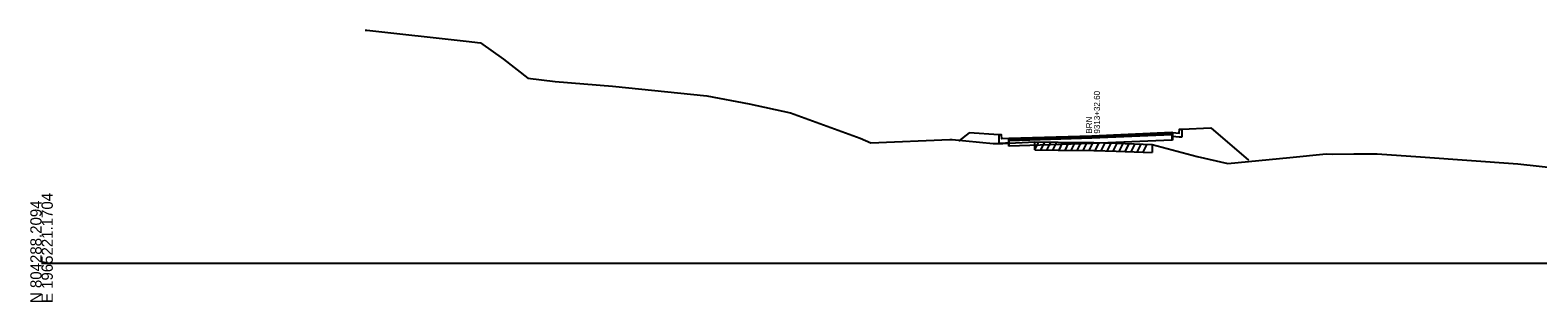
# Model space of a CAD drawing. Extents: x 1017 to 19997, y -1947 to 50737.
# Drawn here: x 11997.2 to 12372.9, y 12490.3 to 12558.1 of the extents above; entities that cross this region are included whole.
import ezdxf

# ---------------------------------------------------------------- set-up
doc = ezdxf.new("R2010")
doc.units = 0
for name, color, linetype in [('Default', 7, 'Continuous'), ('RD_GPK_XS_Cell', 7, 'Continuous'), ('RD_XS_Base', 7, 'Continuous'), ('RD_XS_CurbBase', 7, 'Continuous'), ('RD_XS_ExGround', 7, 'Continuous'), ('RD_XS_ExPaveRet', 7, 'Continuous'), ('RD_XS_Greenside', 7, 'Continuous'), ('RD_XS_Pave', 7, 'Continuous'), ('RD_XS_PaveOvlay', 7, 'Continuous'), ('RD_XS_TieSlope', 7, 'Continuous'), ('RD_XS_TX_Notes', 7, 'Continuous')]:
    doc.layers.add(name, color=color, linetype=linetype)

msp = doc.modelspace()

# ---------------------------------------------------------------- linework, layer by layer
at = {"layer": 'RD_GPK_XS_Cell'}
msp.add_line((12000, 12500), (12600, 12500), dxfattribs=at)
at = {"layer": 'RD_XS_Base'}
for points in [[(12241.07, 12530.79), (12261.78, 12531.44), (12281.85, 12532.29)], [(12281.85, 12532.29), (12281.85, 12531.97)], [(12241.07, 12530.48), (12241.07, 12530.79)], [(12241.07, 12529.14), (12241.07, 12530.48)], [(12241.19, 12529.15), (12241.07, 12529.14)], [(12281.73, 12530.64), (12261.78, 12529.79), (12241.19, 12529.15)], [(12241.19, 12529.15), (12241.19, 12530.48)], [(12281.73, 12531.98), (12281.73, 12530.64)], [(12281.85, 12530.64), (12281.73, 12530.64)], [(12281.85, 12531.97), (12281.85, 12530.64)]]:
    msp.add_lwpolyline(points, dxfattribs=at)
at = {"layer": 'RD_XS_CurbBase'}
for points in [[(12281.85, 12532.56), (12283.54, 12532.39), (12283.64, 12533.39), (12284.24, 12533.39)], [(12281.85, 12531.56), (12281.85, 12532.56)], [(12284.24, 12533.39), (12284.24, 12531.39)], [(12241.07, 12531.07), (12239.32, 12530.93), (12239.22, 12531.93), (12238.6, 12531.95)], [(12238.6, 12531.95), (12238.6, 12529.95)], [(12238.6, 12529.95), (12239.32, 12529.93), (12241.07, 12530.07)], [(12241.07, 12530.07), (12241.07, 12531.07)], [(12284.24, 12531.39), (12283.54, 12531.39), (12281.85, 12531.56)]]:
    msp.add_lwpolyline(points, dxfattribs=at)
at = {"layer": 'RD_XS_ExGround'}
msp.add_lwpolyline([(12080.65, 12558.08), (12081.06, 12558.06), (12105.86, 12555.33), (12109.41, 12554.9), (12115.14, 12550.81), (12121.16, 12546.07), (12128.04, 12545.24), (12142.33, 12544.11), (12165.78, 12541.67), (12176.37, 12539.72), (12186.66, 12537.42), (12204, 12531.17), (12206.69, 12529.97), (12226.35, 12530.78), (12226.65, 12530.81), (12226.95, 12530.79), (12237.15, 12529.8), (12239.63, 12529.84), (12247.59, 12530.21), (12253.39, 12530.11), (12262.26, 12530.04), (12267.86, 12529.86), (12276.82, 12529.55), (12288.01, 12526.55), (12295.69, 12524.8), (12311.16, 12526.34), (12320.17, 12527.19), (12321.7, 12527.18), (12327.05, 12527.23), (12332.87, 12527.26), (12343.65, 12526.5), (12367.95, 12524.7), (12414.31, 12519.69)], dxfattribs=at)
at = {"layer": 'RD_XS_ExPaveRet'}
for p, q in [((12247.59, 12528.21), (12247.59, 12530.21)), ((12247.59, 12528.21), (12248.58, 12530.2)), ((12249.09, 12528.19), (12250.08, 12530.17)), ((12250.59, 12528.16), (12251.58, 12530.14)), ((12252.09, 12528.13), (12253.08, 12530.11)), ((12253.59, 12528.11), (12254.58, 12530.1)), ((12255.09, 12528.1), (12256.08, 12530.09)), ((12256.59, 12528.08), (12257.58, 12530.08)), ((12258.09, 12528.07), (12259.08, 12530.06)), ((12259.59, 12528.06), (12260.58, 12530.05)), ((12261.09, 12528.05), (12262.08, 12530.04)), ((12262.59, 12528.03), (12263.57, 12530)), ((12264.09, 12527.98), (12265.07, 12529.95)), ((12265.59, 12527.93), (12266.57, 12529.9)), ((12267.09, 12527.89), (12268.07, 12529.85)), ((12268.59, 12527.84), (12269.57, 12529.8)), ((12270.09, 12527.79), (12271.07, 12529.75)), ((12271.59, 12527.73), (12272.57, 12529.7)), ((12273.09, 12527.68), (12274.07, 12529.65)), ((12274.59, 12527.63), (12275.57, 12529.6)), ((12276.82, 12529.55), (12276.82, 12527.55)), ((12247.59, 12528.21), (12253.39, 12528.11)), ((12253.39, 12528.11), (12262.26, 12528.04)), ((12262.26, 12528.04), (12267.86, 12527.86)), ((12267.86, 12527.86), (12276.82, 12527.55))]:
    msp.add_line(p, q, dxfattribs=at)
at = {"layer": 'RD_XS_Greenside'}
for points in [[(12238.6, 12531.95), (12231.21, 12532.47)], [(12284.24, 12533.39), (12291.4, 12533.74)]]:
    msp.add_lwpolyline(points, dxfattribs=at)
at = {"layer": 'RD_XS_Pave'}
for points in [[(12241.19, 12530.8), (12261.78, 12531.44), (12281.73, 12532.29)], [(12281.73, 12532.29), (12281.73, 12531.98)], [(12281.73, 12532.29), (12281.85, 12532.29)], [(12241.07, 12530.79), (12241.19, 12530.8)], [(12241.19, 12530.48), (12241.07, 12530.48)], [(12281.73, 12531.98), (12261.78, 12531.12), (12241.19, 12530.48)], [(12241.19, 12530.48), (12241.19, 12530.8)], [(12281.85, 12531.97), (12281.73, 12531.98)]]:
    msp.add_lwpolyline(points, dxfattribs=at)
at = {"layer": 'RD_XS_PaveOvlay'}
for points in [[(12241.07, 12531.11), (12261.78, 12531.76), (12281.85, 12532.61)], [(12241.19, 12531.11), (12261.78, 12531.76), (12281.73, 12532.61)], [(12281.73, 12532.61), (12281.73, 12532.29)], [(12281.73, 12532.61), (12281.85, 12532.61)], [(12281.85, 12532.61), (12281.85, 12532.29)], [(12281.85, 12532.61), (12281.85, 12532.56), (12281.85, 12532.29)], [(12241.07, 12530.79), (12241.07, 12531.11)], [(12241.07, 12530.79), (12241.07, 12531.07), (12241.07, 12531.11)], [(12241.07, 12531.11), (12241.19, 12531.11)], [(12241.19, 12530.8), (12241.19, 12531.11)]]:
    msp.add_lwpolyline(points, dxfattribs=at)
at = {"layer": 'RD_XS_TieSlope'}
for points in [[(12231.21, 12532.47), (12228.57, 12530.38)], [(12291.4, 12533.74), (12300.79, 12525.61)]]:
    msp.add_lwpolyline(points, dxfattribs=at)

# ---------------------------------------------------------------- texts
at = {"layer": 'Default'}
msp.add_text('-', height=0.0001, dxfattribs=at).set_placement((12000, 12500))
at = {"layer": 'RD_GPK_XS_Cell'}
for s, p in [('E 1965221.1704', (12002.8, 12490)), ('N 804288.2094', (12000, 12490))]:
    msp.add_text(s, height=2.8, rotation=90, dxfattribs=at).set_placement(p)
at = {"layer": 'RD_XS_TX_Notes'}
for s, p in [(' 9313+32.60', (12263.79, 12531.71)), (' BRN', (12261.84, 12531.71))]:
    msp.add_text(s, height=1.5, rotation=90, dxfattribs=at).set_placement(p)

doc.saveas('drawing.dxf')
